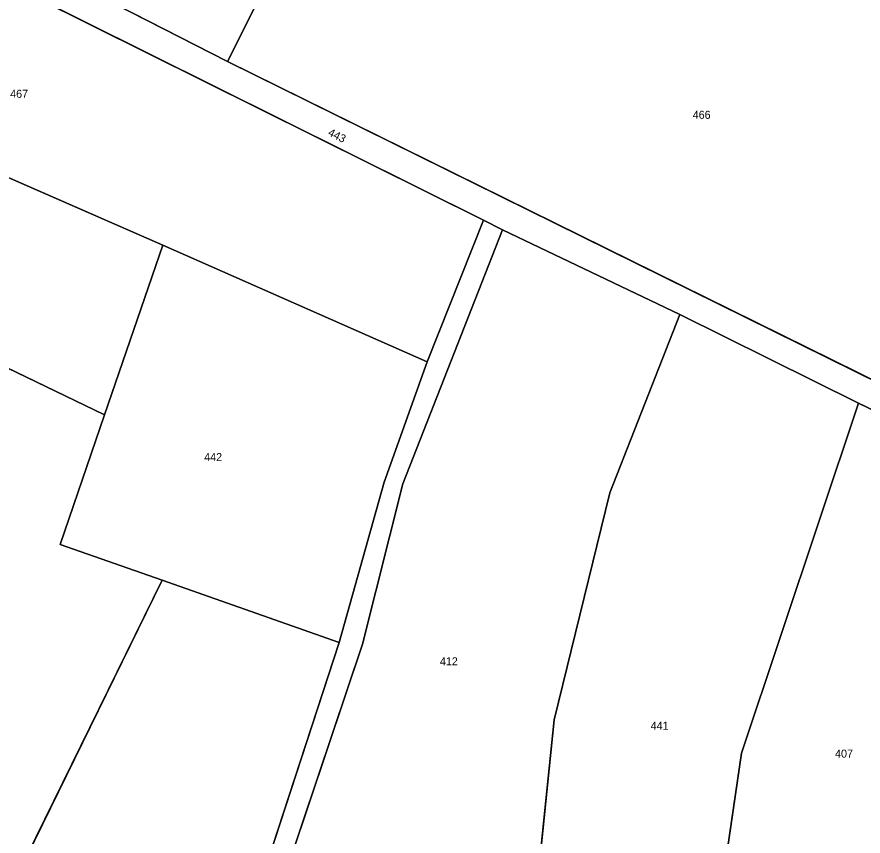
# Model space of a CAD drawing. Extents: x -689422 to -685210, y -987725 to -982160.
# Drawn here: x -686397.2 to -686217.4, y -986240.3 to -986066.3 of the extents above; entities that cross this region are included whole.
import ezdxf

# ---------------------------------------------------------------- set-up
doc = ezdxf.new("R2010")
doc.units = 0
for name, color, linetype in [('KN_Hranice_parcel', 7, 'Continuous'), ('KN_Parcelni cisla', 7, 'Continuous'), ('KN_Polygon parcely', 7, 'Continuous'), ('KN_POZEMKY_ORNA PUDA', 7, 'Continuous')]:
    doc.layers.add(name, color=color, linetype=linetype)

msp = doc.modelspace()

# ---------------------------------------------------------------- linework, layer by layer
at = {"layer": 'KN_Hranice_parcel'}
for p, q in [((-686309.84, -985990.85), (-686352.49, -986075.81)), ((-686440.09, -986038.87), (-686298.06, -986109.49)), ((-686352.49, -986075.81), (-686397.13, -986052.91)), ((-686475.32, -986067.06), (-686366.2, -986114.83)), ((-686149.72, -986175.89), (-686352.49, -986075.81)), ((-686298.06, -986109.49), (-686310.03, -986139.57)), ((-686294.08, -986111.59), (-686298.06, -986109.49)), ((-686256.35, -986129.53), (-686294.08, -986111.59)), ((-686366.2, -986114.83), (-686378.61, -986150.89)), ((-686310.03, -986139.57), (-686366.2, -986114.83)), ((-686218.39, -986148.4), (-686256.35, -986129.53)), ((-686378.61, -986150.89), (-686416.35, -986132.67)), ((-686182.54, -986165.69), (-686218.39, -986148.4)), ((-686366.38, -986185.95), (-686427.48, -986310.59)), ((-686328.73, -986199.25), (-686366.38, -986185.95))]:
    msp.add_line(p, q, dxfattribs=at)
for points in [[(-686287.61, -986260.01), (-686326.21, -986247.46), (-686339.73, -986247.04), (-686323.81, -986199.58), (-686315.21, -986165.49), (-686294.08, -986111.59)], [(-686287.61, -986260.01), (-686283.06, -986215.63), (-686271.23, -986167.44), (-686256.35, -986129.53)], [(-686310.03, -986139.57), (-686319.21, -986165.14), (-686328.73, -986199.25)], [(-686218.39, -986148.4), (-686243.26, -986222.73), (-686250.49, -986272.07)], [(-686378.61, -986150.89), (-686387.98, -986178.41), (-686366.38, -986185.95)], [(-686328.73, -986199.25), (-686367.73, -986318.6), (-686370.59, -986322.73), (-686377.74, -986326.31), (-686391.61, -986325.86), (-686427.48, -986310.59)]]:
    msp.add_lwpolyline(points, dxfattribs=at)
at = {"layer": 'KN_Polygon parcely'}
for points in [[(-686352.38, -985961.95), (-686397.13, -986052.91), (-686352.49, -986075.81), (-686309.84, -985990.85)], [(-686309.84, -985990.85), (-686352.49, -986075.81), (-686149.72, -986175.89), (-686131.32, -986095.8)], [(-686440.09, -986038.87), (-686298.06, -986109.49), (-686294.08, -986111.59), (-686256.35, -986129.53), (-686218.39, -986148.4), (-686182.54, -986165.69), (-686166.74, -986173.73), (-686150.96, -986181.1), (-686149.72, -986175.89), (-686352.49, -986075.81), (-686397.13, -986052.91), (-686435.97, -986033.49)], [(-686464.56, -986057.6), (-686475.32, -986067.06), (-686366.2, -986114.83), (-686310.03, -986139.57), (-686298.06, -986109.49), (-686440.09, -986038.87)], [(-686473.3, -986104.92), (-686456.78, -986112.97), (-686434.61, -986123.54), (-686416.35, -986132.67), (-686378.61, -986150.89), (-686366.2, -986114.83), (-686475.32, -986067.06), (-686499.63, -986092.5)], [(-686256.35, -986129.53), (-686294.08, -986111.59), (-686315.21, -986165.49), (-686323.81, -986199.58), (-686339.73, -986247.04), (-686326.21, -986247.46), (-686287.61, -986260.01), (-686283.06, -986215.63), (-686271.23, -986167.44)], [(-686387.98, -986178.41), (-686366.38, -986185.95), (-686328.73, -986199.25), (-686319.21, -986165.14), (-686310.03, -986139.57), (-686366.2, -986114.83), (-686378.61, -986150.89)], [(-686256.35, -986129.53), (-686271.23, -986167.44), (-686283.06, -986215.63), (-686287.61, -986260.01), (-686250.49, -986272.07), (-686243.26, -986222.73), (-686218.39, -986148.4)], [(-686461.87, -986285.13), (-686454.39, -986299), (-686427.48, -986310.59), (-686366.38, -986185.95), (-686387.98, -986178.41), (-686378.61, -986150.89), (-686416.35, -986132.67), (-686480.58, -986263.62), (-686465.21, -986278.86)], [(-686250.49, -986272.07), (-686243.82, -986274.27), (-686216.5, -986283.14), (-686205.74, -986236.04), (-686199.37, -986213.85), (-686182.54, -986165.69), (-686218.39, -986148.4), (-686243.26, -986222.73)], [(-686366.38, -986185.95), (-686427.48, -986310.59), (-686391.61, -986325.86), (-686377.74, -986326.31), (-686370.59, -986322.73), (-686367.73, -986318.6), (-686328.73, -986199.25)]]:
    msp.add_lwpolyline(points, close=True, dxfattribs=at)
msp.add_lwpolyline([(-686339.73, -986247.04), (-686323.81, -986199.58), (-686315.21, -986165.49), (-686294.08, -986111.59), (-686298.06, -986109.49), (-686310.03, -986139.57), (-686319.21, -986165.14), (-686328.73, -986199.25), (-686367.73, -986318.6)], dxfattribs=at)
at = {"layer": 'KN_POZEMKY_ORNA PUDA'}
for p, q in [((-686309.84, -985990.85), (-686352.49, -986075.81)), ((-686352.49, -986075.81), (-686309.84, -985990.85)), ((-686440.09, -986038.87), (-686298.06, -986109.49)), ((-686298.06, -986109.49), (-686440.09, -986038.87)), ((-686352.49, -986075.81), (-686397.13, -986052.91)), ((-686397.13, -986052.91), (-686352.49, -986075.81)), ((-686366.2, -986114.83), (-686475.32, -986067.06)), ((-686475.32, -986067.06), (-686366.2, -986114.83)), ((-686352.49, -986075.81), (-686149.72, -986175.89)), ((-686149.72, -986175.89), (-686352.49, -986075.81)), ((-686298.06, -986109.49), (-686310.03, -986139.57)), ((-686310.03, -986139.57), (-686298.06, -986109.49)), ((-686294.08, -986111.59), (-686298.06, -986109.49)), ((-686298.06, -986109.49), (-686294.08, -986111.59)), ((-686294.08, -986111.59), (-686315.21, -986165.49)), ((-686315.21, -986165.49), (-686294.08, -986111.59)), ((-686256.35, -986129.53), (-686294.08, -986111.59)), ((-686294.08, -986111.59), (-686256.35, -986129.53)), ((-686378.61, -986150.89), (-686366.2, -986114.83)), ((-686366.2, -986114.83), (-686378.61, -986150.89)), ((-686310.03, -986139.57), (-686366.2, -986114.83)), ((-686366.2, -986114.83), (-686310.03, -986139.57)), ((-686271.23, -986167.44), (-686256.35, -986129.53)), ((-686256.35, -986129.53), (-686271.23, -986167.44)), ((-686256.35, -986129.53), (-686218.39, -986148.4)), ((-686218.39, -986148.4), (-686256.35, -986129.53)), ((-686378.61, -986150.89), (-686416.35, -986132.67)), ((-686416.35, -986132.67), (-686378.61, -986150.89)), ((-686310.03, -986139.57), (-686319.21, -986165.14)), ((-686319.21, -986165.14), (-686310.03, -986139.57)), ((-686218.39, -986148.4), (-686243.26, -986222.73)), ((-686243.26, -986222.73), (-686218.39, -986148.4)), ((-686182.54, -986165.69), (-686218.39, -986148.4)), ((-686218.39, -986148.4), (-686182.54, -986165.69)), ((-686387.98, -986178.41), (-686378.61, -986150.89)), ((-686378.61, -986150.89), (-686387.98, -986178.41)), ((-686319.21, -986165.14), (-686328.73, -986199.25)), ((-686328.73, -986199.25), (-686319.21, -986165.14)), ((-686315.21, -986165.49), (-686323.81, -986199.58)), ((-686323.81, -986199.58), (-686315.21, -986165.49)), ((-686283.06, -986215.63), (-686271.23, -986167.44)), ((-686271.23, -986167.44), (-686283.06, -986215.63)), ((-686366.38, -986185.95), (-686387.98, -986178.41)), ((-686387.98, -986178.41), (-686366.38, -986185.95)), ((-686427.48, -986310.59), (-686366.38, -986185.95)), ((-686366.38, -986185.95), (-686427.48, -986310.59)), ((-686366.38, -986185.95), (-686328.73, -986199.25)), ((-686328.73, -986199.25), (-686366.38, -986185.95)), ((-686328.73, -986199.25), (-686367.73, -986318.6)), ((-686367.73, -986318.6), (-686328.73, -986199.25)), ((-686323.81, -986199.58), (-686339.73, -986247.04)), ((-686339.73, -986247.04), (-686323.81, -986199.58)), ((-686287.61, -986260.01), (-686283.06, -986215.63)), ((-686283.06, -986215.63), (-686287.61, -986260.01)), ((-686243.26, -986222.73), (-686250.49, -986272.07)), ((-686250.49, -986272.07), (-686243.26, -986222.73))]:
    msp.add_line(p, q, dxfattribs=at)

# ---------------------------------------------------------------- texts
at = {"layer": 'KN_Parcelni cisla'}
for s, p in [('467', (-686398.63, -986083.51)), ('466', (-686253.63, -986087.97)), ('442', (-686357.41, -986160.67)), ('412', (-686307.34, -986204.07)), ('441', (-686262.57, -986217.76)), ('407', (-686223.39, -986223.67))]:
    msp.add_text(s, height=1.7, dxfattribs=at).set_placement(p)
msp.add_text('443', height=1.7, rotation=333, dxfattribs=at).set_placement((-686331.26, -986091.41))

doc.saveas('drawing.dxf')
